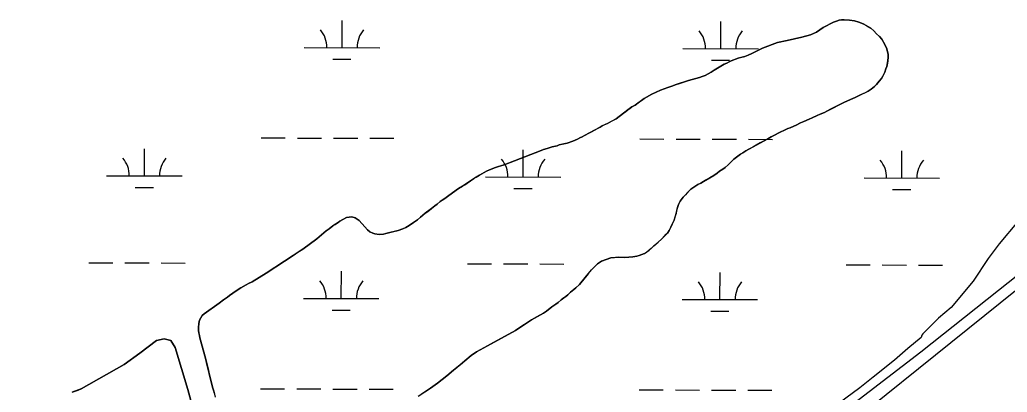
# Model space of a CAD drawing. Extents: x 3161665 to 3199565, y 885729 to 911164.
# Drawn here: x 3189467 to 3190776, y 903509 to 904003 of the extents above; entities that cross this region are included whole.
import ezdxf

# ---------------------------------------------------------------- set-up
doc = ezdxf.new("R2010")
doc.units = 0
for name, color, linetype in [('V-LEVE-TOET', 7, 'Continuous'), ('V-SITE-VEGE', 7, 'Continuous'), ('V-TOPO-SHOR', 7, 'Continuous'), ('V-WETL-SWMP', 7, 'Continuous')]:
    doc.layers.add(name, color=color, linetype=linetype)

msp = doc.modelspace()

# ---------------------------------------------------------------- linework, layer by layer
at = {"layer": 'V-LEVE-TOET'}
msp.add_lwpolyline([(3190936.9, 903775.2), (3190807.3, 903678.4), (3190661.2, 903562.8), (3190524.5, 903457.6), (3190407, 903364.6), (3190344.1, 903315.3), (3190305.4, 903287.5), (3190272.6, 903266.1), (3190244.6, 903248.6), (3190216.3, 903233.9), (3190187, 903219.5), (3190153.6, 903206), (3190092.1, 903183.4), (3189975.1, 903140.8), (3189862.2, 903096.7), (3189817.9, 903078.5), (3189748.5, 903054.3), (3189584.6, 902998.8), (3189543.7, 902984.2), (3189436.7, 902945.6), (3189333.8, 902907.4), (3189170.7, 902851.9)], dxfattribs=at)
at = {"layer": 'V-SITE-VEGE'}
for points in [[(3190553.1, 904002.9), (3190549.7, 904001.7), (3190545.8, 904000.1), (3190532, 903993), (3190523, 903987), (3190515.1, 903983.2), (3190503.7, 903980.4), (3190484.4, 903976), (3190471.6, 903973.2), (3190451.3, 903965.6), (3190447.1, 903963.3), (3190437.2, 903958.5), (3190432.6, 903956.2), (3190428, 903954.5), (3190419.3, 903952.6), (3190409.9, 903949.1), (3190407.2, 903947.7), (3190404.1, 903945.8), (3190400.7, 903944.4), (3190392, 903939.1), (3190387.6, 903936.3), (3190383.7, 903933.9), (3190379.6, 903931.5), (3190375.7, 903929.6), (3190371.4, 903928), (3190367.8, 903926.8), (3190363.2, 903925.6), (3190353.3, 903922.6), (3190337.1, 903917.4), (3190331.5, 903915.3), (3190326.2, 903913.6), (3190316.5, 903910.1), (3190304.7, 903904.6), (3190294.7, 903898.9), (3190282.6, 903890.3), (3190278.5, 903887.7), (3190273.2, 903883.9), (3190267.3, 903879.4), (3190257.4, 903872.2), (3190246.2, 903866), (3190239.2, 903862.7), (3190236.3, 903861.1), (3190222.3, 903853.5), (3190215.7, 903849.7), (3190212.4, 903848), (3190209.4, 903846.8), (3190206.3, 903845.1), (3190200.3, 903842.5), (3190192.8, 903839.9), (3190182.1, 903837.4), (3190179.2, 903836.4), (3190172.7, 903835), (3190165.9, 903832.7), (3190161.3, 903831.3), (3190158, 903829.9), (3190122.6, 903816.2), (3190109.3, 903811.2), (3190104.8, 903809.8), (3190101.6, 903808.6), (3190096.5, 903807.2), (3190089.5, 903804.4), (3190085.6, 903802.5), (3190076.4, 903797.5), (3190071.8, 903794.6), (3190053.7, 903782.5), (3190048.8, 903779.6), (3190035.7, 903770.3), (3190030.4, 903766.3), (3190026.8, 903764.1), (3190024.1, 903762.2), (3190020.2, 903758.9), (3190017.1, 903756.5), (3190012.7, 903752.9), (3190004.4, 903746.7), (3189998.4, 903741.5), (3189994.2, 903738.1)], [(3190161.3, 903614.5), (3190165.2, 903616.9), (3190172.4, 903622.6), (3190177.8, 903626.2), (3190180.7, 903628.4), (3190184.8, 903632), (3190188.2, 903634.6), (3190190.9, 903636.5), (3190193.5, 903638.6), (3190197.2, 903642.2), (3190204.2, 903647.9), (3190208.8, 903652.5), (3190216.6, 903661.8), (3190224.7, 903671.9), (3190228.3, 903675.5), (3190232.9, 903679.5), (3190238, 903683.4), (3190250.4, 903687.8), (3190260.7, 903688.5), (3190269.2, 903687.9), (3190279.8, 903688.8), (3190285.1, 903690), (3190288.2, 903690.9), (3190295.2, 903693.3), (3190301.3, 903697.8), (3190307.6, 903703.5), (3190313.4, 903708.3), (3190317.8, 903712.4), (3190325.4, 903720.5), (3190327.6, 903723.9), (3190330, 903728.2), (3190334.4, 903737.8), (3190336.9, 903746.5), (3190338.7, 903754.2), (3190340.4, 903758.2), (3190342.3, 903762.6), (3190346.2, 903768.1), (3190349.4, 903771.4), (3190356.7, 903778.6), (3190365.9, 903785), (3190370, 903786.9), (3190373.4, 903789.1), (3190381.9, 903793.8), (3190387, 903796.9), (3190391.6, 903800), (3190394.7, 903802.4), (3190398.9, 903805.3), (3190402, 903807.6), (3190406.1, 903811), (3190410, 903814.8), (3190413.4, 903818.4), (3190422.4, 903825.3), (3190425.3, 903827), (3190429.4, 903829.6), (3190458.5, 903845.5), (3190463.1, 903848.1), (3190468.2, 903850.7), (3190472.1, 903852.9), (3190475, 903854.3), (3190480.8, 903856.9), (3190485.1, 903859.1), (3190488.3, 903860.2), (3190496.2, 903863.8), (3190502.1, 903866.6), (3190506.4, 903868.3), (3190517.5, 903873.3), (3190524.1, 903876.3), (3190527.9, 903878), (3190533.5, 903880.6), (3190536.7, 903882.3), (3190560.1, 903893.9), (3190571.3, 903899.1), (3190574.2, 903900.3), (3190581.4, 903903.6), (3190591.6, 903908.8), (3190595.5, 903911.4), (3190599.8, 903915), (3190602.5, 903917.7), (3190606.2, 903922), (3190609.3, 903925.3), (3190611, 903928.4), (3190613.7, 903933.7), (3190615.2, 903938.3), (3190616.5, 903941.4), (3190617.7, 903949.1), (3190618.2, 903953.9), (3190618, 903957.3), (3190616.4, 903964.8), (3190613.8, 903970.6), (3190609.5, 903977.4), (3190606.4, 903981.3), (3190602.8, 903984.9), (3190599, 903988.6), (3190595.2, 903992), (3190584.8, 903998.1), (3190579.3, 904000.3), (3190573.5, 904002), (3190566.8, 904003), (3190559.8, 904003.3), (3190556.4, 904003.4), (3190553.1, 904002.9)], [(3189994.2, 903738.1), (3189991.8, 903736.2), (3189983.1, 903730.7), (3189979, 903727.9), (3189974.6, 903726), (3189968.8, 903723.9), (3189952.4, 903719.9), (3189949, 903719.2), (3189943.5, 903718.8), (3189937.9, 903719.3), (3189935, 903720.3), (3189930.9, 903722.2), (3189927.8, 903724.9), (3189917.1, 903737.1), (3189914.2, 903738.8), (3189911.6, 903740.5), (3189907.2, 903742.2), (3189900, 903741.3), (3189891.5, 903736.5), (3189888.9, 903734.6), (3189882.1, 903730.1), (3189877, 903726.3), (3189873.3, 903723.4), (3189860.9, 903712.7), (3189842.3, 903699.3), (3189793.6, 903667.4), (3189774.9, 903656), (3189770.3, 903653.6), (3189767.2, 903651.7), (3189759.9, 903647.7), (3189752.6, 903642.9), (3189745.1, 903637.7), (3189742.4, 903635.5), (3189737.3, 903631.9), (3189731.5, 903627.4), (3189711.4, 903613.6), (3189709, 903611.2), (3189707, 903608.3), (3189705.5, 903605), (3189704.5, 903600.6), (3189704, 903595.1), (3189704, 903591.5), (3189704.4, 903588.1), (3189705.1, 903584.9), (3189705.6, 903581.6), (3189713.1, 903554.7), (3189717.1, 903538.3), (3189718.5, 903532), (3189723.1, 903514.9), (3189724.3, 903511), (3189726.2, 903502.8)], [(3190790.4, 903736.2), (3190765.3, 903706.3), (3190750.7, 903686.8), (3190730.8, 903656.9), (3190701.5, 903622), (3190684.8, 903607.6), (3190663.9, 903587.1), (3190662.9, 903585), (3190661.8, 903581.9), (3190644.1, 903567.6), (3190626.4, 903552.2), (3190598.2, 903529.6), (3190580.5, 903515.3), (3190496.2, 903452.8)], [(3189995.2, 903504.3), (3190011.7, 903515), (3190020.9, 903521.4), (3190033.3, 903531.2), (3190042.1, 903538.8), (3190053.7, 903548.6), (3190057.1, 903551), (3190065.6, 903558.2), (3190072.6, 903563.2), (3190086.9, 903571), (3190105.6, 903581), (3190124.2, 903591.5), (3190132.5, 903597.2), (3190136.1, 903599.3), (3190141.4, 903602.6), (3190145.3, 903605.3), (3190161.3, 903614.5)], [(3189698.4, 903482.2), (3189689.8, 903513.1), (3189673, 903568.9), (3189667.4, 903578.2), (3189658.6, 903580.4), (3189648.2, 903578), (3189626.3, 903561.1), (3189605.6, 903546.1), (3189548.4, 903513.9), (3189536.7, 903509.4)]]:
    msp.add_lwpolyline(points, dxfattribs=at)
at = {"layer": 'V-TOPO-SHOR'}
for points in [[(3190222.3, 903853.5), (3190224.9, 903854.9), (3190228.8, 903857), (3190232.7, 903859.2), (3190236.3, 903861.1), (3190239.2, 903862.7), (3190242.6, 903864.4), (3190246.2, 903866), (3190249.2, 903867.7), (3190252.3, 903869.4), (3190257.4, 903872.2), (3190267.3, 903879.4), (3190269.8, 903881.3), (3190273.2, 903883.9), (3190275.8, 903885.8), (3190278.5, 903887.7), (3190282.6, 903890.3), (3190288.7, 903894.6), (3190291.3, 903896.5), (3190294.7, 903898.9), (3190304.7, 903904.6), (3190316.5, 903910.1), (3190321.1, 903911.7), (3190326.2, 903913.6), (3190331.5, 903915.3), (3190337.1, 903917.4), (3190340.2, 903918.3), (3190353.3, 903922.6), (3190363.2, 903925.6), (3190367.8, 903926.8), (3190371.4, 903928), (3190375.7, 903929.6), (3190379.6, 903931.5), (3190383.7, 903933.9), (3190387.6, 903936.3), (3190392, 903939.1), (3190400.7, 903944.4), (3190404.1, 903945.8), (3190407.2, 903947.7), (3190409.9, 903949.1), (3190419.3, 903952.6), (3190422.5, 903953.3), (3190428, 903954.5), (3190432.6, 903956.2), (3190437.2, 903958.5), (3190441.8, 903960.7), (3190447.1, 903963.3), (3190451.3, 903965.6), (3190471.6, 903973.2), (3190484.4, 903976), (3190503.7, 903980.4), (3190515.1, 903983.2), (3190523, 903987), (3190532, 903993), (3190545.8, 904000.1), (3190549.7, 904001.7), (3190553.1, 904002.9), (3190556.4, 904003.4), (3190559.8, 904003.3), (3190566.8, 904003), (3190573.5, 904002), (3190579.3, 904000.3), (3190584.8, 903998.1), (3190589.9, 903995.1), (3190595.2, 903992), (3190599, 903988.6), (3190602.8, 903984.9), (3190606.4, 903981.3), (3190609.5, 903977.4), (3190611.9, 903973.5), (3190613.8, 903970.6), (3190616.4, 903964.8), (3190618, 903957.3), (3190618.2, 903953.9), (3190617.7, 903949.1), (3190617.2, 903946), (3190616.5, 903941.4), (3190615.2, 903938.3), (3190613.7, 903933.7), (3190611, 903928.4), (3190609.3, 903925.3), (3190606.2, 903922), (3190602.5, 903917.7), (3190599.8, 903915), (3190595.5, 903911.4), (3190591.6, 903908.8), (3190586.5, 903906.2), (3190581.4, 903903.6), (3190574.2, 903900.3), (3190571.3, 903899.1), (3190564.3, 903895.8), (3190560.1, 903893.9), (3190541.5, 903884.6), (3190536.7, 903882.3), (3190533.5, 903880.6), (3190527.9, 903878), (3190524.1, 903876.3), (3190517.5, 903873.3), (3190513.2, 903871.4), (3190506.4, 903868.3), (3190502.1, 903866.6)], [(3190502.1, 903866.6), (3190496.2, 903863.8), (3190493.1, 903862.4), (3190488.3, 903860.2), (3190485.1, 903859.1), (3190480.8, 903856.9), (3190475, 903854.3), (3190472.1, 903852.9), (3190468.2, 903850.7), (3190463.1, 903848.1), (3190458.5, 903845.5), (3190453.6, 903842.9), (3190448.6, 903840.1), (3190443.2, 903837.2), (3190438.6, 903834.6), (3190432.6, 903831.3), (3190429.4, 903829.6), (3190425.3, 903827), (3190422.4, 903825.3), (3190413.4, 903818.4), (3190410, 903814.8), (3190406.1, 903811), (3190402, 903807.6), (3190398.9, 903805.3), (3190394.7, 903802.4), (3190391.6, 903800), (3190387, 903796.9), (3190381.9, 903793.8), (3190376.1, 903790.5), (3190373.4, 903789.1), (3190370, 903786.9), (3190365.9, 903785), (3190363.2, 903783.1), (3190356.7, 903778.6), (3190351.8, 903773.8), (3190349.4, 903771.4), (3190346.2, 903768.1), (3190342.3, 903762.6), (3190340.4, 903758.2), (3190338.7, 903754.2), (3190337.7, 903749.8), (3190336.9, 903746.5), (3190335.9, 903743.1), (3190334.4, 903737.8), (3190332, 903732.5), (3190330, 903728.2), (3190327.6, 903723.9), (3190325.4, 903720.5), (3190322.2, 903717.2), (3190317.8, 903712.4), (3190313.4, 903708.3), (3190310.1, 903705.4), (3190307.6, 903703.5), (3190304, 903700.2), (3190301.3, 903697.8), (3190298.2, 903695.4), (3190295.2, 903693.3), (3190291.6, 903692.1), (3190288.2, 903690.9), (3190285.1, 903690), (3190279.8, 903688.8), (3190274.5, 903688.4), (3190269.2, 903687.9), (3190263.9, 903688.2), (3190260.7, 903688.5), (3190256.6, 903688.3), (3190250.4, 903687.8), (3190238, 903683.4), (3190232.9, 903679.5), (3190228.3, 903675.5), (3190224.7, 903671.9), (3190222, 903668.5), (3190219.1, 903664.9), (3190216.6, 903661.8), (3190208.8, 903652.5), (3190204.2, 903647.9), (3190201.3, 903645.6), (3190197.2, 903642.2), (3190193.5, 903638.6), (3190190.9, 903636.5), (3190188.2, 903634.6), (3190184.8, 903632), (3190180.7, 903628.4), (3190177.8, 903626.2), (3190172.4, 903622.6), (3190167.8, 903619.1), (3190165.2, 903616.9), (3190161.3, 903614.5), (3190151.4, 903608.8), (3190145.3, 903605.3), (3190141.4, 903602.6), (3190136.1, 903599.3), (3190132.5, 903597.2), (3190124.2, 903591.5), (3190105.6, 903581), (3190090.1, 903572.7), (3190086.9, 903571), (3190072.6, 903563.2), (3190065.6, 903558.2), (3190057.1, 903551), (3190053.7, 903548.6)], [(3189725, 903507.9), (3189724.3, 903511), (3189723.1, 903514.9), (3189718.5, 903532), (3189717.1, 903538.3), (3189715.4, 903544.8), (3189713.1, 903554.7), (3189705.6, 903581.6), (3189705.1, 903584.9), (3189704.4, 903588.1), (3189704, 903591.5), (3189704, 903595.1), (3189704.5, 903600.6), (3189705.5, 903605), (3189707, 903608.3), (3189709, 903611.2), (3189711.4, 903613.6), (3189731.5, 903627.4), (3189737.3, 903631.9), (3189742.4, 903635.5), (3189745.1, 903637.7), (3189749.5, 903640.8), (3189752.6, 903642.9), (3189759.9, 903647.7), (3189767.2, 903651.7), (3189770.3, 903653.6), (3189774.9, 903656), (3189793.6, 903667.4), (3189830.6, 903691.7), (3189835.7, 903695), (3189842.3, 903699.3), (3189860.9, 903712.7), (3189873.3, 903723.4), (3189877, 903726.3), (3189882.1, 903730.1), (3189885, 903732), (3189888.9, 903734.6), (3189891.5, 903736.5), (3189895.4, 903738.7), (3189900, 903741.3), (3189907.2, 903742.2), (3189911.6, 903740.5), (3189914.2, 903738.8), (3189917.1, 903737.1), (3189920.7, 903732.9), (3189927.8, 903724.9), (3189930.9, 903722.2), (3189935, 903720.3), (3189937.9, 903719.3), (3189943.5, 903718.8), (3189949, 903719.2), (3189952.4, 903719.9), (3189963, 903722.5), (3189968.8, 903723.9), (3189974.6, 903726), (3189979, 903727.9), (3189983.1, 903730.7), (3189989.1, 903734.5), (3189991.8, 903736.2), (3189994.2, 903738.1), (3189998.4, 903741.5), (3190004.4, 903746.7), (3190007.8, 903749.3), (3190012.7, 903752.9), (3190017.1, 903756.5), (3190020.2, 903758.9), (3190024.1, 903762.2), (3190026.8, 903764.1), (3190030.4, 903766.3), (3190035.7, 903770.3), (3190048.8, 903779.6), (3190053.7, 903782.5), (3190056.8, 903784.6), (3190064.3, 903789.6), (3190068.9, 903792.7), (3190071.8, 903794.6), (3190076.4, 903797.5), (3190085.6, 903802.5), (3190089.5, 903804.4), (3190093.2, 903805.8), (3190096.5, 903807.2), (3190101.6, 903808.6), (3190104.8, 903809.8), (3190109.3, 903811.2), (3190122.6, 903816.2), (3190158, 903829.9), (3190161.3, 903831.3), (3190165.9, 903832.7), (3190172.7, 903835), (3190179.2, 903836.4), (3190182.1, 903837.4), (3190186.2, 903838.3), (3190192.8, 903839.9), (3190200.3, 903842.5), (3190206.3, 903845.1), (3190209.4, 903846.8), (3190212.4, 903848), (3190215.7, 903849.7), (3190222.3, 903853.5)], [(3190789, 903645.6), (3190484.6, 903401), (3190262.1, 903239.8), (3190182, 903195.5), (3190086, 903156.7), (3189718.7, 903018), (3189331.9, 902877.5), (3188856.1, 902700), (3188711.1, 902637.2), (3188434.6, 902521.4), (3188303.8, 902472.8), (3187952.5, 902328.8), (3187900.1, 902317.3), (3187862.7, 902312.1), (3187533, 902249.7), (3187400.5, 902215.4), (3186972.9, 902119.4), (3186492.8, 902017.4)], [(3189536.7, 903509.4), (3189544.6, 903512.4), (3189548.4, 903513.9), (3189605.6, 903546.1), (3189626.3, 903561.1), (3189648.2, 903578), (3189658.6, 903580.4), (3189667.4, 903578.2), (3189673, 903568.9), (3189689.8, 903513.1), (3189698.4, 903482.2)], [(3190053.7, 903548.6), (3190050.6, 903546), (3190042.1, 903538.8), (3190033.3, 903531.2), (3190020.9, 903521.4), (3190011.7, 903515), (3189999.4, 903506.9)]]:
    msp.add_lwpolyline(points, dxfattribs=at)
at = {"layer": 'V-WETL-SWMP'}
for p, q in [((3189894.2, 903966.5), (3189894.3, 904002.5)), ((3190396.1, 903965.1), (3190396.2, 904001.1)), ((3189844.2, 903966.6), (3189944.2, 903966.3)), ((3190346.1, 903965.2), (3190446.1, 903964.9)), ((3189882.1, 903951.1), (3189906.1, 903951)), ((3190384, 903949.7), (3190408, 903949.6)), ((3189787, 903846.7), (3189819, 903846.6)), ((3189835, 903846.5), (3189867, 903846.5)), ((3189883, 903846.4), (3189915, 903846.3)), ((3189931, 903846.3), (3189963, 903846.2)), ((3190288.9, 903845.3), (3190320.9, 903845.2)), ((3190336.9, 903845.2), (3190368.9, 903845.1)), ((3190384.9, 903845), (3190416.9, 903844.9)), ((3190432.9, 903844.9), (3190464.9, 903844.8)), ((3189632.2, 903796.4), (3189632.3, 903832.4)), ((3190134.1, 903795), (3190134.2, 903831)), ((3190636.1, 903793.6), (3190636.2, 903829.6)), ((3189582.2, 903796.5), (3189682.2, 903796.2)), ((3190084.2, 903795.1), (3190184.1, 903794.8)), ((3190586.1, 903793.7), (3190686.1, 903793.4)), ((3189620.2, 903781), (3189644.2, 903780.9)), ((3190122.1, 903779.6), (3190146.1, 903779.5)), ((3190624, 903778.2), (3190648, 903778.1)), ((3189558.5, 903681.1), (3189590.5, 903681)), ((3189606.5, 903681), (3189638.5, 903680.9)), ((3189654.5, 903680.9), (3189686.5, 903680.8)), ((3190060.4, 903679.7), (3190092.4, 903679.7)), ((3190108.4, 903679.6), (3190140.4, 903679.5)), ((3190156.4, 903679.5), (3190188.4, 903679.4)), ((3189893.2, 903633.8), (3189893.3, 903669.8)), ((3190395.1, 903632.4), (3190395.2, 903668.4)), ((3190562.3, 903678.4), (3190594.3, 903678.3)), ((3190610.3, 903678.2), (3190642.3, 903678.1)), ((3190658.3, 903678.1), (3190690.3, 903678)), ((3189843.2, 903633.9), (3189943.2, 903633.6)), ((3190345.1, 903632.5), (3190445.1, 903632.3)), ((3189881.2, 903618.4), (3189905.2, 903618.3)), ((3190383.1, 903617), (3190407.1, 903616.9)), ((3189786.1, 903514), (3189818.1, 903513.9)), ((3189834.1, 903513.9), (3189866.1, 903513.8)), ((3189882.1, 903513.7), (3189914.1, 903513.6)), ((3189930.1, 903513.6), (3189962.1, 903513.5)), ((3190288, 903512.6), (3190320, 903512.5)), ((3190336, 903512.5), (3190368, 903512.4)), ((3190384, 903512.4), (3190416, 903512.3)), ((3190432, 903512.2), (3190464, 903512.1))]:
    msp.add_line(p, q, dxfattribs=at)
msp.add_lwpolyline([(3190807.3, 903678.4), (3190661.2, 903562.8), (3190524.5, 903457.6), (3190407, 903364.6), (3190344.1, 903315.3), (3190305.4, 903287.5), (3190272.6, 903266.1), (3190244.6, 903248.6), (3190216.3, 903233.9), (3190187, 903219.5), (3190153.6, 903206), (3190092.1, 903183.4), (3189975.1, 903140.8), (3189862.2, 903096.7), (3189817.9, 903078.4), (3189748.5, 903054.3), (3189584.6, 902998.8), (3189543.7, 902984.2), (3189436.7, 902945.6)], dxfattribs=at)
for centre, start, end in [((3189838.9, 903967.1), 359.0698, 40.6135), ((3189949.4, 903966.8), 139.0698, 180.6135), ((3190340.8, 903965.7), 359.0698, 40.6135), ((3190451.3, 903965.4), 139.0698, 180.6135), ((3189577, 903797), 359.0698, 40.6135), ((3189687.5, 903796.7), 139.0698, 180.6135), ((3190078.9, 903795.6), 359.0698, 40.6135), ((3190189.4, 903795.3), 139.0698, 180.6135), ((3190580.8, 903794.2), 359.0698, 40.6135), ((3190691.3, 903793.9), 139.0698, 180.6135), ((3189838, 903634.4), 359.0698, 40.6135), ((3189948.5, 903634.1), 139.0698, 180.6135), ((3190339.9, 903633), 359.0698, 40.6135), ((3190450.4, 903632.7), 139.0698, 180.6135)]:
    msp.add_arc(centre, 35.2, start, end, dxfattribs=at)

doc.saveas('drawing.dxf')
